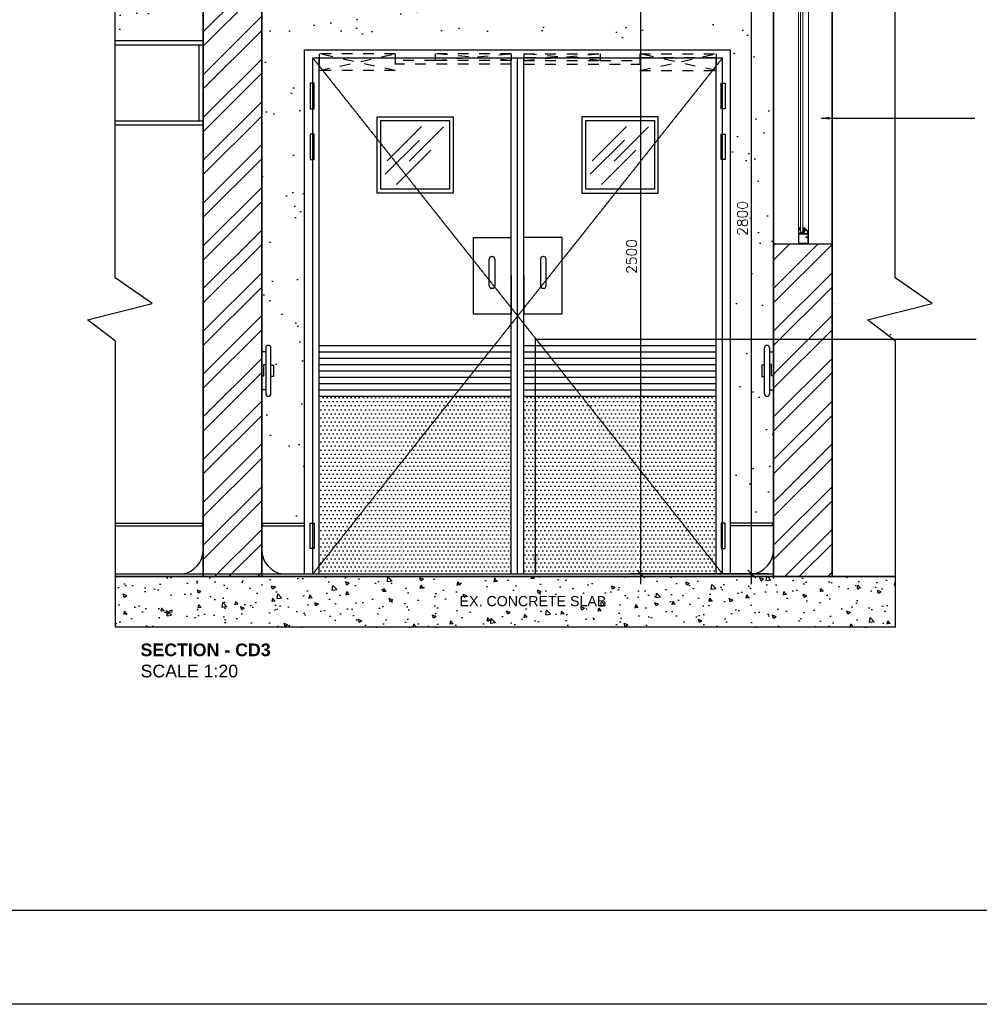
# Model space of a CAD drawing. Header units: millimetres. Extents: x -115474967 to 444143, y -74377 to 241828222.
# Tile 467 of 590: x 87718 to 91495, y 29514 to 33390. Entities that reach past the tile are written whole.
import ezdxf

# ---------------------------------------------------------------- set-up
doc = ezdxf.new("R2010")
doc.units = ezdxf.units.MM
doc.header["$MEASUREMENT"] = 0
for name, pattern in [('DASHDOT', [1, 0.5, -0.25, 0, -0.25]), ('Dashed', [280, 140, -140]), ('HIDDEN', [0.375, 0.25, -0.125])]:
    doc.linetypes.add(name, pattern=pattern)
for name, color, linetype in [('0-ELEV.1', 9, 'Continuous'), ('0-ELEV.25', 4, 'Continuous'), ('0-HACH', 9, 'Continuous'), ('00-6 H-Brickwork', 9, 'Continuous'), ('1-SIGNAG', 7, 'Continuous'), ('1-TEXT', 7, 'Continuous'), ('A.WINDOWS Unit', 1, 'Continuous'), ('BUMPER', 15, 'Continuous'), ('CEIL-NOTE', 4, 'Continuous'), ('DIMS-20', 9, 'Continuous'), ('DOOR', 7, 'Continuous'), ('Floor Finish - Vinyl', 4, 'Continuous'), ('GAG-Detail', 4, 'Continuous'), ('GRID LINES', 8, 'Continuous'), ('JOIN-SEC.25', 4, 'Continuous'), ('JOIN-SEC.35', 2, 'Continuous'), ('plaster', 8, 'Continuous'), ('STRU-CONC', 3, 'Continuous'), ('TEXT-20', 2, 'Continuous'), ('TILE', 9, 'Continuous'), ('WALL', 1, 'Continuous')]:
    doc.layers.add(name, color=color, linetype=linetype)
doc.layers.add('A-----NPP', color=6, linetype='Continuous', lineweight=15)
doc.layers.add('Concrete - Structural', color=5, linetype='Continuous', lineweight=25)
doc.styles.add('ARIAL', font='arial.ttf')
doc.styles.add('DIMS', font='simplex.shx')
doc.styles.add('TEXT-20', font='arial.ttf', dxfattribs={"height": 40})
doc.dimstyles.new('DIM-20', dxfattribs={"dimscale": 4, "dimtxt": 10, "dimasz": 8, "dimexe": 10, "dimexo": 5, "dimgap": 4, "dimtad": 1, "dimdec": 0, "dimrnd": 5, "dimdsep": 46, "dimtxsty": 'DIMS', "dimblk": 'ARCHTICK', "dimcen": 25, "dimdle": 10, "dimclrd": 9, "dimclre": 9, "dimclrt": 4, "dimadec": 0, "dimazin": 0, "dimtfac": 1, "dimtdec": 0, "dimtmove": 2, "dimatfit": 2, "dimfxl": 1, "dimtolj": 1, "dimtzin": 0, "dimarcsym": 0})
doc.dimstyles.new('DIM-50', dxfattribs={"dimscale": 10, "dimtxt": 10, "dimasz": 8, "dimexe": 10, "dimexo": 5, "dimgap": 4, "dimtad": 1, "dimdec": 0, "dimdsep": 46, "dimtxsty": 'ARIAL', "dimblk": 'ARCHTICK', "dimcen": 25, "dimdle": 10, "dimclrd": 9, "dimclre": 9, "dimclrt": 4, "dimadec": 0, "dimazin": 0, "dimtfac": 1, "dimtdec": 0, "dimtmove": 2, "dimatfit": 2, "dimfxl": 10, "dimfxlon": 1, "dimtolj": 1, "dimtzin": 0, "dimarcsym": 0})
pattern_1 = [(37.5, (241251.37, 272753.78), (-8.00016, 244.70662), [0, -193.04, 0, -215.9, 0, -206.375]), (7.5, (241251.37, 272753.78), (224.76164, 358.41255), [0, -104.14, 0, -173.99, 0, -66.675]), (327.5, (241095.16, 272753.78), (395.49619, 0.7186), [0, -63.5, 0, -228.6, 0, -298.45]), (317.5, (241095.16, 272753.78), (381.77823, 111.46466), [0, -31.75, 0, -149.86, 0, -171.45])]

# ---------------------------------------------------------------- blocks, each defined once
blk = doc.blocks.new('_ArchTick')
at = {"color": 0, "linetype": 'ByBlock', "const_width": 0.15}
blk.add_lwpolyline([(-0.5, -0.5), (0.5, 0.5)], dxfattribs=at)
blk = doc.blocks.new('*D803')
at = {"layer": 'Defpoints', "color": 0, "ltscale": 100, "transparency": 16777216}
for p in [(90162.4, 33707.8), (90385.6, 33707.8), (90605.5, 31208)]:
    blk.add_point(p, dxfattribs=at)
at = {"layer": 'DIMS-20', "color": 9, "lineweight": -2, "ltscale": 100, "transparency": 16777216}
for p, q in [((90162.4, 31168), (90162.4, 33747.8)), ((90365.6, 33707.8), (90122.4, 33707.8)), ((90585.5, 31208), (90122.4, 31208))]:
    blk.add_line(p, q, dxfattribs=at)
at = {"layer": 'DIMS-20', "color": 9, "lineweight": -2, "ltscale": 100, "transparency": 16777216, "xscale": 32, "yscale": 32, "zscale": 32}
for p, rotation in [((90162.4, 33707.8), 90), ((90162.4, 31208), 270)]:
    blk.add_blockref('_ArchTick', p, dxfattribs=dict(at, rotation=rotation))
at = {"layer": 'DIMS-20', "color": 4, "ltscale": 100, "transparency": 16777216, "insert": (90126.4, 32457.9), "char_height": 40, "attachment_point": 5, "rotation": 90, "style": 'DIMS'}
blk.add_mtext('\\A1;2500', dxfattribs=at)
blk = doc.blocks.new('*D801')
at = {"layer": 'Defpoints', "color": 0, "ltscale": 100, "transparency": 16777216}
for p in [(90599, 34007.9), (90685.6, 34007.9), (90685.6, 31207.9)]:
    blk.add_point(p, dxfattribs=at)
at = {"layer": 'DIMS-20', "color": 9, "lineweight": -2, "ltscale": 100, "transparency": 16777216}
for p, q in [((90599, 31167.9), (90599, 34047.9)), ((90665.6, 34007.9), (90559, 34007.9)), ((90665.6, 31207.9), (90559, 31207.9))]:
    blk.add_line(p, q, dxfattribs=at)
at = {"layer": 'DIMS-20', "color": 9, "lineweight": -2, "ltscale": 100, "transparency": 16777216, "xscale": 32, "yscale": 32, "zscale": 32}
for p, rotation in [((90599, 34007.9), 90), ((90599, 31207.9), 270)]:
    blk.add_blockref('_ArchTick', p, dxfattribs=dict(at, rotation=rotation))
at = {"layer": 'DIMS-20', "color": 4, "ltscale": 100, "transparency": 16777216, "insert": (90563, 32607.9), "char_height": 40, "attachment_point": 5, "rotation": 90, "style": 'DIMS'}
blk.add_mtext('\\A1;2800', dxfattribs=at)

msp = doc.modelspace()

# ---------------------------------------------------------------- hatches: boundary and pattern name
at = {"layer": '0-ELEV.1'}
h = msp.add_hatch(dxfattribs=at)
h.set_pattern_fill('AR-SAND', color=9, scale=5, style=0)
h.set_pattern_definition([(37.5, (241251.37, 276510.15), (-8.00016, 244.70662), [0, -193.04, 0, -215.9, 0, -206.375]), (7.5, (241251.37, 276510.15), (224.76164, 358.41255), [0, -104.14, 0, -173.99, 0, -66.675]), (327.5, (241095.16, 276510.15), (395.49619, 0.7186), [0, -63.5, 0, -228.6, 0, -298.45]), (317.5, (241095.16, 276510.15), (381.77823, 111.46466), [0, -31.75, 0, -149.86, 0, -171.45])])
h.paths.add_polyline_path([(88095.46534, 33807.62641), (88095.46534, 33307.90657), (88440.64317, 33307.90657), (88440.64317, 33807.62641)])
h = msp.add_hatch(dxfattribs=at)
h.set_pattern_fill('AR-SAND', color=9, scale=5, style=0)
h.set_pattern_definition(pattern_1)
h.paths.add_polyline_path([(90685.64317, 33707.84671), (88670.64317, 33707.84671), (88670.64317, 33287.91708), (90685.64317, 33287.91708)])
h = msp.add_hatch(dxfattribs=at)
h.set_pattern_fill('AR-SAND', color=9, scale=5, style=0)
h.set_pattern_definition(pattern_1)
h.paths.add_polyline_path([(90685.64317, 33287.91708), (88670.64317, 33287.91708), (88670.64317, 32082.92036), (88686.64317, 32082.92036), (88686.64317, 32097.92036, -0.4142135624), (88696.64317, 32107.92036, -0.4142135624), (88706.64317, 32097.92036), (88706.64317, 32029.92036), (88716.64317, 32029.92036), (88716.64317, 31985.92036), (88706.64317, 31985.92036), (88706.64317, 31917.92036, -0.4142135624), (88696.64317, 31907.92036, -0.4142135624), (88686.64317, 31917.92036), (88686.64317, 31932.92036), (88670.64317, 31932.92036), (88670.64317, 31408.02064, -1), (88670.64317, 31398.02064), (88839.57714, 31397.97568), (88839.57714, 31407.97568), (88670.64317, 31407.97568), (88670.64317, 31398.02064, 1), (88670.64317, 31408.02064), (88670.64317, 31407.97568), (88839.57714, 31407.97568), (88839.57714, 33271.91708), (90516.57714, 33271.91708), (90516.57714, 31397.97568), (90685.64317, 31397.97568), (90685.64317, 31932.92036), (90669.64317, 31932.92036), (90669.64317, 31917.92036, -0.4142135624), (90659.64317, 31907.92036, -0.4142135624), (90649.64317, 31917.92036), (90649.64317, 31985.92036), (90639.64317, 31985.92036), (90639.64317, 32029.92036), (90649.64317, 32029.92036), (90649.64317, 32097.92036, -0.4142135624), (90659.64317, 32107.92036, -0.4142135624), (90669.64317, 32097.92036), (90669.64317, 32082.92036), (90685.64317, 32082.92036)])
h = msp.add_hatch(dxfattribs=at)
h.set_pattern_fill('AR-SAND', color=9, scale=5, style=0)
h.set_pattern_definition([(37.5, (241251.37, 272753.73), (-8.00016, 244.70662), [0, -193.04, 0, -215.9, 0, -206.375]), (7.5, (241251.37, 272753.73), (224.76164, 358.41255), [0, -104.14, 0, -173.99, 0, -66.675]), (327.5, (241095.16, 272753.73), (395.49619, 0.7186), [0, -63.5, 0, -228.6, 0, -298.45]), (317.5, (241095.16, 272753.73), (381.77823, 111.46466), [0, -31.75, 0, -149.86, 0, -171.45])])
edge = h.paths.add_edge_path()
edge.add_line((91165.50737, 32107.96545), (91165.50737, 32224.16771))
edge.add_arc((89283.92283, 33543.04414), 2297.78054, 321.35083848, 324.97187888, ccw=False)
edge.add_line((91078.45468, 32107.96545), (91165.50737, 32107.96545))
at = {"layer": '0-HACH'}
h = msp.add_hatch(dxfattribs=at)
h.set_pattern_fill('AR-CONC', color=8, scale=0.8, style=0)
h.set_pattern_definition([(130, (239272.93, 27129.36), (-145.747735, -12.75127), [15.24, -167.64]), (185, (239272.93, 27129.36), (28.19426, 152.84531), [12.192, -134.112]), (79.549, (239260.79, 27128.3), (-117.554, 140.09335), [12.952, -142.472]), (133.8158, (239272.93, 27170), (-216.86323, -33.63386), [22.86, -251.46]), (83.3644, (239254.86, 27167.2), (-189.9234, 197.94044), [19.428, -213.708]), (188.816, (239272.93, 27170), (-189.9237, 197.9401), [18.288, -201.168]), (159, (239252.61, 27159.84), (-121.2919, -81.812415), [15.24, -167.64]), (214, (239252.61, 27159.84), (-49.44162, 147.35037), [12.192, -134.112]), (108.5486, (239242.5, 27153.02), (-170.73319, 65.53829), [12.952, -142.472]), (142.5, (239272.93, 27129.36), (-2.470883, 67.644031), [0, -132.4864, 0, -136.144, 0, -134.62]), (172.5, (239272.93, 27129.36), (-53.45573, 80.14446), [0, -77.6224, 0, -129.4384, 0, -51.308]), (212.5, (239318.245, 27129.36), (-108.472476, -4.582995), [0, -50.8, 0, -158.496, 0, -210.312]), (222.5, (239338.57, 27129.36), (-118.503345, 20.34119), [0, -66.04, 0, -105.2576, 0, -149.352])])
h.paths.add_polyline_path([(88095.46534, 31197.87212), (88095.46534, 30997.87212), (91165.50737, 30997.87212), (91165.50737, 31197.87212)])
at = {"layer": '00-6 H-Brickwork'}
h = msp.add_hatch(dxfattribs=at)
h.set_pattern_fill('ANSI32', color=256, scale=12.5, angle=360, style=0)
h.set_pattern_definition([(45, (-102705.76, 294295.53), (-84.1899, 84.1899), []), (45, (-102649.63, 294295.53), (-84.1899, 84.1899), [])])
h.paths.add_polyline_path([(88670.63974, 34744.1956), (88440.63974, 34744.1956), (88440.63974, 31197.87212), (88670.63974, 31197.87212)])
h = msp.add_hatch(dxfattribs=at)
h.set_pattern_fill('ANSI32', color=256, scale=12.5, angle=360, style=0)
h.set_pattern_definition([(45, (-100460.76, 294295.53), (-84.1899, 84.1899), []), (45, (-100404.63, 294295.53), (-84.1899, 84.1899), [])])
h.paths.add_polyline_path([(90915.64317, 32507.92381), (90685.64317, 32507.92256), (90685.64317, 31197.87212), (90915.64317, 31197.87212)])
h.paths.add_polyline_path([(90685.64317, 34007.92256), (90915.64317, 34007.92381), (90915.64317, 34744.1956), (90685.64317, 34744.1956)])
at = {"layer": '1-TEXT'}
h = msp.add_hatch(dxfattribs=at)
h.set_pattern_fill('DOTS', color=9, scale=10, style=0)
h.set_pattern_definition([(0, (52026.327, -381688.953), (7.9375, 15.875), [0, -15.875])])
h.paths.add_polyline_path([(88896.57714, 31907.91708), (89653.07714, 31907.91708), (89653.07714, 31207.91708), (88896.57714, 31207.91708)])
h = msp.add_hatch(dxfattribs=at)
h.set_pattern_fill('DOTS', color=9, scale=10, style=0)
h.set_pattern_definition([(180, (127329.827, -381688.953), (-7.9375, 15.875), [0, -15.875])])
h.paths.add_polyline_path([(90459.57714, 31907.91708), (89703.07714, 31907.91708), (89703.07714, 31207.91708), (90459.57714, 31207.91708)])

# ---------------------------------------------------------------- linework, layer by layer
at = {"color": 3}
for p, q in [((88706.64317, 32029.8754), (88716.64317, 32029.8754)), ((88716.64317, 32029.8754), (88716.64317, 31985.8754)), ((90649.64317, 32029.8754), (90639.64317, 32029.8754)), ((90639.64317, 32029.8754), (90639.64317, 31985.8754)), ((88716.64317, 31985.8754), (88706.64317, 31985.8754)), ((90639.64317, 31985.8754), (90649.64317, 31985.8754))]:
    msp.add_line(p, q, dxfattribs=at)
msp.add_lwpolyline([(14259.94508, 42981.12756), (127356.6548, 42981.12756), (127356.6548, 29513.51943), (14259.94508, 29513.51943)], close=True)
for points in [[(88095.46534, 30997.87212), (88095.46534, 32124.08119), (87984.62433, 32208.40916), (88239.34143, 32273.04432), (88093.78856, 32374.03728), (88093.78856, 33618.16261), (87920.80658, 33715.74007), (88261.228, 33751.27632), (88093.55665, 33847.73183), (88093.55665, 34954.28537)], [(91165.50737, 30997.87212), (91165.50737, 32124.08119), (91054.66636, 32208.40916), (91309.38346, 32273.04432), (91163.83059, 32374.03728), (91163.83059, 33618.16261), (90990.84861, 33715.74007), (91331.27003, 33751.27632), (91163.59868, 33847.73183), (91165.50737, 34954.28537)]]:
    msp.add_lwpolyline(points)
at = {"layer": '0-ELEV.1', "color": 9}
for p, q in [((88896.57714, 32082.9225), (89653.07714, 32082.9225)), ((89703.07714, 32082.9225), (90459.57714, 32082.9225)), ((88896.57714, 32057.9035), (89653.07714, 32057.9035)), ((88896.57714, 32032.9099), (89653.07714, 32032.9099)), ((89703.07714, 32057.9035), (90459.57714, 32057.9035)), ((89703.07714, 32032.9099), (90459.57714, 32032.9099)), ((88896.57714, 32007.9163), (89653.07714, 32007.9163)), ((89703.07714, 32007.9163), (90459.57714, 32007.9163)), ((88896.57714, 31982.9227), (89653.07714, 31982.9227)), ((88896.57714, 31957.9037), (89653.07714, 31957.9037)), ((89703.07714, 31982.9227), (90459.57714, 31982.9227)), ((89703.07714, 31957.9037), (90459.57714, 31957.9037)), ((88896.57714, 31932.9101), (89653.07714, 31932.9101)), ((89703.07714, 31932.9101), (90459.57714, 31932.9101))]:
    msp.add_line(p, q, dxfattribs=at)
at = {"layer": '0-ELEV.1', "color": 4, "linetype": 'Continuous'}
for p, q in [((88095.46534, 31407.97568), (88440.64317, 31407.97568)), ((88440.64317, 31300.83244), (88440.64317, 31407.97568)), ((88670.64317, 31300.83244), (88670.64317, 31407.97568)), ((90685.64317, 31300.83244), (90685.64317, 31407.97568)), ((90915.64659, 31300.83245), (90915.64659, 31407.97568)), ((88095.46534, 31397.97568), (88440.64317, 31397.97568))]:
    msp.add_line(p, q, dxfattribs=at)
at = {"layer": '0-ELEV.1', "color": 8, "linetype": 'Continuous'}
for p, q in [((88670.64317, 31407.97568), (88839.57714, 31407.97568)), ((90685.51111, 31407.97568), (90516.57714, 31407.97568)), ((88670.64317, 31397.97568), (88839.57714, 31397.97568)), ((90685.51111, 31397.97568), (90516.57714, 31397.97568))]:
    msp.add_line(p, q, dxfattribs=at)
at = {"layer": '0-ELEV.1', "color": 4, "linetype": 'Continuous'}
for centre, start, end in [((88440.64317, 31402.97568), 90, 270), ((88670.64317, 31402.97568), 270, 90), ((90685.64317, 31402.97568), 90, 270)]:
    msp.add_arc(centre, 5, start, end, dxfattribs=at)
at = {"layer": '0-ELEV.25'}
msp.add_lwpolyline([(95719.46081, 29882.47776), (84276.04698, 29882.47776), (84276.04698, 38510.33449), (95719.46081, 38510.33449)], close=True, dxfattribs=at)
at = {"layer": '1-SIGNAG', "color": 9, "linetype": 'Continuous'}
for p, q in [((89503.07114, 32532.86549), (89653.07714, 32532.86549)), ((89503.07114, 32532.86549), (89503.07114, 32232.86549)), ((89853.08314, 32532.86549), (89703.07714, 32532.86549)), ((89853.08314, 32232.86549), (89853.08314, 32532.86549)), ((89576.07414, 32457.86549), (89578.07414, 32457.86549)), ((89780.08014, 32457.86549), (89778.08014, 32457.86549)), ((89566.07414, 32342.86549), (89566.07414, 32447.86549)), ((89588.07414, 32447.86549), (89588.07414, 32342.86549)), ((89768.08014, 32447.86549), (89768.08014, 32342.86549)), ((89790.08014, 32342.86549), (89790.08014, 32447.86549)), ((89653.07714, 32382.86549), (89653.07714, 32232.86549)), ((89703.07714, 32382.86549), (89703.07714, 32232.86549)), ((89578.07414, 32332.86549), (89576.07414, 32332.86549)), ((89778.08014, 32332.86549), (89780.08014, 32332.86549)), ((89503.07114, 32232.86549), (89653.07714, 32232.86549)), ((89703.07714, 32232.86549), (89853.08314, 32232.86549))]:
    msp.add_line(p, q, dxfattribs=at)
for centre, start, end in [((89576.07414, 32447.86549), 90, 180), ((89578.07414, 32447.86549), 0, 90), ((89778.08014, 32447.86549), 90, 180), ((89780.08014, 32447.86549), 0, 90), ((89576.07414, 32342.86549), 180, 270), ((89578.07414, 32342.86549), 270, 0), ((89778.08014, 32342.86549), 180, 270), ((89780.08014, 32342.86549), 270, 0)]:
    msp.add_arc(centre, 10, start, end, dxfattribs=at)
at = {"layer": 'A-----NPP', "lineweight": 5}
for p, q in [((90783.14488, 33993.92318), (90783.14488, 32829.96418)), ((90783.14488, 33993.92318), (90783.14488, 32829.96418)), ((90783.14488, 33993.92318), (90783.15297, 32507.92309)), ((90792.04317, 32553.88403), (90792.04317, 33966.60452)), ((90792.04317, 32553.88403), (90792.04317, 33966.60452)), ((90792.04317, 32553.88403), (90792.04317, 33966.60452)), ((90800.63002, 32553.88403), (90800.62839, 33966.60452)), ((90800.63002, 32553.88403), (90800.62839, 33966.60452)), ((90800.63002, 32553.88403), (90800.62839, 33966.60452)), ((90823.14488, 33967.92318), (90823.14651, 32547.9233)), ((90783.14488, 33387.92318), (90783.14488, 32847.92318)), ((90783.14488, 33387.92318), (90783.14488, 32847.92318)), ((90783.14651, 32572.59012), (90788.13829, 32572.59012)), ((90786.12285, 32571.19389), (90784.80506, 32571.19389)), ((90784.80506, 32571.19389), (90784.80506, 32564.13514)), ((90784.80506, 32571.19389), (90784.80506, 32564.13514)), ((90786.12285, 32569.72008), (90786.12285, 32571.19389)), ((90787.28561, 32569.72008), (90786.12285, 32569.72008)), ((90787.28561, 32571.19389), (90787.28561, 32569.72008)), ((90788.13829, 32571.19389), (90787.28561, 32571.19389)), ((90790.52184, 32566.24295), (90788.02682, 32570.19873)), ((90788.13829, 32572.59012), (90788.13829, 32571.19389)), ((90792.0448, 32566.24295), (90790.52184, 32566.24295)), ((90804.72166, 32572.57518), (90804.72166, 32566.83091)), ((90804.72166, 32566.4622), (90805.57964, 32566.4622)), ((90805.57964, 32566.4622), (90805.57964, 32567.54816)), ((90805.57964, 32567.54816), (90808.37026, 32567.54816)), ((90823.14651, 32555.6569), (90805.71112, 32572.57518)), ((90823.14651, 32555.6569), (90805.71112, 32572.57518)), ((90808.37026, 32567.54816), (90808.37026, 32562.58377)), ((90783.14651, 32547.9233), (90823.14651, 32547.9233)), ((90783.14651, 32547.9233), (90823.14651, 32547.9233)), ((90783.14651, 32547.9233), (90823.14651, 32547.9233)), ((90783.14651, 32547.9233), (90823.14651, 32547.9233)), ((90784.80506, 32564.13514), (90786.12285, 32564.13514)), ((90785.19264, 32562.42864), (90785.19264, 32550.79334)), ((90785.19264, 32562.42864), (90785.19264, 32549.24197)), ((90787.28561, 32562.42864), (90785.19264, 32562.42864)), ((90803.33165, 32549.24197), (90785.19264, 32549.24197)), ((90785.19264, 32545.87717), (90785.19264, 32509.96943)), ((90820.96182, 32545.87717), (90785.19264, 32545.87717)), ((90803.33165, 32549.24197), (90786.04533, 32549.24197)), ((90786.04533, 32548.07844), (90804.64944, 32548.07844)), ((90786.12285, 32565.45381), (90787.28561, 32565.45381)), ((90786.12285, 32564.13514), (90786.12285, 32565.45381)), ((90787.28561, 32565.45381), (90787.28561, 32562.42864)), ((90808.37026, 32560.95483), (90803.33165, 32549.24197)), ((90804.64944, 32548.07844), (90809.99812, 32560.56699)), ((90805.57964, 32563.66973), (90804.72166, 32563.66973)), ((90804.72166, 32563.66973), (90804.72166, 32561.57538)), ((90804.72166, 32561.57538), (90808.37026, 32560.95483)), ((90808.37026, 32562.58377), (90805.57964, 32562.89405)), ((90809.99812, 32565.45381), (90820.77299, 32554.98205)), ((90809.99812, 32565.45381), (90820.77299, 32554.98205)), ((90812.59859, 32532.95199), (90812.59859, 32535.51903)), ((90812.59859, 32535.51903), (90816.93993, 32535.51903)), ((90820.96182, 32532.95199), (90812.59859, 32532.95199)), ((90816.93993, 32535.51903), (90816.93993, 32534.33424)), ((90816.93993, 32534.33424), (90820.96182, 32534.33424)), ((90817.98238, 32552.65499), (90817.20721, 32551.95687)), ((90817.20721, 32551.95687), (90819.37769, 32548.15601)), ((90817.20721, 32551.95687), (90819.37769, 32548.15601)), ((90820.84717, 32548.15601), (90819.30794, 32551.28021)), ((90819.37769, 32548.15601), (90820.84717, 32548.15601)), ((90821.13898, 32547.9233), (90819.5721, 32551.10362)), ((90819.5721, 32551.10362), (90823.14651, 32551.10362)), ((90820.77299, 32554.98205), (90820.77299, 32552.65499)), ((90820.96182, 32534.33424), (90820.96182, 32545.87717)), ((90820.96182, 32509.96943), (90820.96182, 32532.95199)), ((90823.14651, 32547.9233), (90823.14651, 32507.9233)), ((90823.14651, 32547.9233), (90823.14651, 32507.9233)), ((90785.19264, 32509.96943), (90820.96182, 32509.96943))]:
    msp.add_line(p, q, dxfattribs=at)
msp.add_lwpolyline([(90792.04317, 32553.88403), (90800.63002, 32553.88403)], dxfattribs=at)
for centre, radius, start, end in [((90792.0687, 32569.32327), 0.87184, 91.57056668, 268.42943332), ((90789.68641, 32563.20771), 15.15241, 28.33323731, 43.76059527), ((90790.20061, 32568.19202), 13.06688, 322.95443971, 351.7603619), ((90806.56098, 32565.06597), 1.7066, 234.89869177, 125.10130823), ((90790.41573, 32568.84361), 14.48397, 314.84683515, 333.06787451), ((90789.88015, 32563.59883), 13.51286, 322.70530666, 354.41327953), ((90792.24176, 32563.28042), 12.59584, 311.75566593, 352.22027307)]:
    msp.add_arc(centre, radius, start, end, dxfattribs=at)
at = {"layer": 'A.WINDOWS Unit', "color": 9}
for p, q in [((88839.57714, 31207.91708), (88839.57714, 33271.91708)), ((88839.57714, 33271.91708), (90516.57714, 33271.91708)), ((90516.57714, 31207.91708), (90516.57714, 33271.91708)), ((88871.57714, 31207.91708), (88871.57714, 33239.91708)), ((88871.57714, 33239.91708), (90484.57714, 33239.91708)), ((88896.57714, 31207.91708), (88896.57714, 33239.91708)), ((89653.07714, 31207.91708), (89653.07714, 33239.91708)), ((89678.07714, 31207.91708), (89678.07714, 33239.91708)), ((89703.07714, 31207.91708), (89703.07714, 33239.91708)), ((90459.57714, 31207.91708), (90459.57714, 33239.91708)), ((90484.57714, 31207.91708), (90484.57714, 33239.91708)), ((89124.82714, 33007.91708), (89424.82714, 33007.91708)), ((89124.82714, 32707.91708), (89124.82714, 33007.91708)), ((89139.82714, 32992.91708), (89409.82714, 32992.91708)), ((89139.82714, 32722.91708), (89139.82714, 32992.91708)), ((89409.82714, 32992.91708), (89409.82714, 32722.91708)), ((89424.82714, 33007.91708), (89424.82714, 32707.91708)), ((90231.32714, 33007.91708), (89931.32714, 33007.91708)), ((89931.32714, 33007.91708), (89931.32714, 32707.91708)), ((89946.32714, 32722.91708), (89946.32714, 32992.91708)), ((89946.32714, 32992.91708), (90216.32714, 32992.91708)), ((90216.32714, 32992.91708), (90216.32714, 32722.91708)), ((90231.32714, 32707.91708), (90231.32714, 33007.91708)), ((89409.82714, 32722.91708), (89139.82714, 32722.91708)), ((90216.32714, 32722.91708), (89946.32714, 32722.91708)), ((89424.82714, 32707.91708), (89124.82714, 32707.91708)), ((89931.32714, 32707.91708), (90231.32714, 32707.91708)), ((88896.57714, 32107.91708), (89653.07714, 32107.91708)), ((89703.07714, 32107.91708), (90459.57714, 32107.91708)), ((88896.57714, 31907.91708), (89653.07714, 31907.91708)), ((89703.07714, 31907.91708), (90459.57714, 31907.91708)), ((88871.57714, 31207.91708), (90484.57714, 31207.91708))]:
    msp.add_line(p, q, dxfattribs=at)
at = {"layer": 'A.WINDOWS Unit', "color": 9, "linetype": 'HIDDEN'}
for p, q in [((88871.57714, 33239.91708), (89678.07714, 32223.91708)), ((90484.57714, 33239.91708), (89678.07714, 32223.91708)), ((89678.07714, 32223.91708), (88871.57714, 31207.91708)), ((89678.07714, 32223.91708), (90484.57714, 31207.91708))]:
    msp.add_line(p, q, dxfattribs=at)
at = {"layer": 'BUMPER', "color": 2}
for p, q in [((88670.64317, 31932.8754), (88670.64317, 32082.8754)), ((88686.64317, 32082.8754), (88670.64317, 32082.8754)), ((90669.64317, 32082.8754), (90685.64317, 32082.8754)), ((90685.64317, 31932.8754), (90685.64317, 32082.8754)), ((88678.64317, 31987.8754), (88678.64317, 32032.8754)), ((88678.64317, 32032.8754), (88686.64317, 32032.8754)), ((90677.64317, 32032.8754), (90669.64317, 32032.8754)), ((90677.64317, 31987.8754), (90677.64317, 32032.8754)), ((88670.64317, 31987.8754), (88678.64317, 31987.8754)), ((90685.64317, 31987.8754), (90677.64317, 31987.8754)), ((88686.64317, 31932.8754), (88670.64317, 31932.8754)), ((90669.64317, 31932.8754), (90685.64317, 31932.8754))]:
    msp.add_line(p, q, dxfattribs=at)
at = {"layer": 'BUMPER', "color": 1}
for p, q in [((88686.64317, 32097.8754), (88686.64317, 31917.8754)), ((88706.64317, 31917.8754), (88706.64317, 32097.8754)), ((90649.64317, 31917.8754), (90649.64317, 32097.8754)), ((90669.64317, 32097.8754), (90669.64317, 31917.8754))]:
    msp.add_line(p, q, dxfattribs=at)
for centre, start, end in [((88696.64317, 32097.8754), 90, 180), ((88696.64317, 32097.8754), 0, 90), ((90659.64317, 32097.8754), 90, 180), ((90659.64317, 32097.8754), 0, 90), ((88696.64317, 31917.8754), 180, 270), ((88696.64317, 31917.8754), 270, 0), ((90659.64317, 31917.8754), 180, 270), ((90659.64317, 31917.8754), 270, 0)]:
    msp.add_arc(centre, 10, start, end, dxfattribs=at)
at = {"layer": 'Concrete - Structural', "ltscale": 100}
for p, q in [((91165.50737, 31197.87212), (88095.46534, 31197.87212)), ((91165.50737, 30997.87212), (88095.46534, 30997.87212))]:
    msp.add_line(p, q, dxfattribs=at)
at = {"layer": 'DIMS-20', "color": 9, "linetype": 'Dashed', "ltscale": 0.3}
for p, q in [((88896.57714, 33256.05281), (88896.57714, 33189.86495)), ((89196.57236, 33256.05281), (88896.57714, 33256.05281)), ((89196.57236, 33189.86495), (88896.57714, 33256.05281)), ((88896.57714, 33189.86495), (89196.57236, 33256.05281)), ((88896.57714, 33239.91708), (89196.57236, 33239.91708)), ((89196.57236, 33256.05281), (89196.57236, 33189.86495)), ((89353.08192, 33229.86495), (89196.57236, 33229.86495)), ((89353.08192, 33229.86495), (89653.07714, 33256.05281)), ((89653.07714, 33229.86495), (89353.08192, 33256.05281)), ((89653.07714, 33256.05281), (89353.08192, 33256.05281)), ((89353.08192, 33256.05281), (89353.08192, 33229.86495)), ((89353.08192, 33239.91708), (89653.07714, 33239.91708)), ((89653.07714, 33229.86495), (89353.08192, 33229.86495)), ((89653.07714, 33256.05281), (89653.07714, 33229.86495)), ((89703.07714, 33256.05281), (90003.07236, 33256.05281)), ((89703.07714, 33229.86495), (90003.07236, 33256.05281)), ((90003.07236, 33229.86495), (89703.07714, 33256.05281)), ((89703.07714, 33256.05281), (89703.07714, 33229.86495)), ((90003.07236, 33239.91708), (89703.07714, 33239.91708)), ((89703.07714, 33229.86495), (90003.07236, 33229.86495)), ((90003.07236, 33256.05281), (90003.07236, 33229.86495)), ((90003.07236, 33229.86495), (90159.58192, 33229.86495)), ((90459.57714, 33189.86495), (90159.58192, 33256.05281)), ((90159.58192, 33189.86495), (90459.57714, 33256.05281)), ((90159.58192, 33256.05281), (90459.57714, 33256.05281)), ((90159.58192, 33256.05281), (90159.58192, 33189.86495)), ((90459.57714, 33239.91708), (90159.58192, 33239.91708)), ((90459.57714, 33256.05281), (90459.57714, 33189.86495)), ((89196.57236, 33189.86495), (88896.57714, 33189.86495)), ((89653.07714, 33214.86495), (89196.57236, 33214.86495)), ((89703.07714, 33214.86495), (90159.58192, 33214.86495)), ((90159.58192, 33189.86495), (90459.57714, 33189.86495))]:
    msp.add_line(p, q, dxfattribs=at)
at = {"layer": 'DOOR', "color": 9}
for p, q in [((88876.57714, 33139.91708), (88861.57714, 33139.91708)), ((88861.57714, 33139.91708), (88861.57714, 33039.91708)), ((88876.57714, 33039.91708), (88876.57714, 33139.91708)), ((90479.57714, 33039.91708), (90479.57714, 33139.91708)), ((90479.57714, 33139.91708), (90494.57714, 33139.91708)), ((90494.57714, 33139.91708), (90494.57714, 33039.91708)), ((88861.57714, 33039.91708), (88876.57714, 33039.91708)), ((90494.57714, 33039.91708), (90479.57714, 33039.91708)), ((89164.46667, 32834.81365), (89299.46667, 32969.81365)), ((89251.34342, 32833.8573), (89386.34342, 32968.8573)), ((89970.96667, 32834.81365), (90105.96667, 32969.81365)), ((90057.84342, 32833.8573), (90192.84342, 32968.8573)), ((88876.57714, 32939.91708), (88861.57714, 32939.91708)), ((88861.57714, 32939.91708), (88861.57714, 32839.91708)), ((88876.57714, 32839.91708), (88876.57714, 32939.91708)), ((89156.73956, 32781.55696), (89291.73956, 32916.55696)), ((89963.23956, 32781.55696), (90098.23956, 32916.55696)), ((90479.57714, 32839.91708), (90479.57714, 32939.91708)), ((90479.57714, 32939.91708), (90494.57714, 32939.91708)), ((90494.57714, 32939.91708), (90494.57714, 32839.91708)), ((89201.66317, 32741.93534), (89336.66317, 32876.93534)), ((90008.16317, 32741.93534), (90143.16317, 32876.93534)), ((88861.57714, 32839.91708), (88876.57714, 32839.91708)), ((90494.57714, 32839.91708), (90479.57714, 32839.91708)), ((88861.57714, 31307.91708), (88861.57714, 31407.91708)), ((88861.57714, 31407.91708), (88876.57714, 31407.91708)), ((88876.57714, 31407.91708), (88876.57714, 31307.91708)), ((90479.57714, 31407.91708), (90479.57714, 31307.91708)), ((90494.57714, 31407.91708), (90479.57714, 31407.91708)), ((90494.57714, 31307.91708), (90494.57714, 31407.91708)), ((88876.57714, 31307.91708), (88861.57714, 31307.91708)), ((90479.57714, 31307.91708), (90494.57714, 31307.91708))]:
    msp.add_line(p, q, dxfattribs=at)
at = {"layer": 'Floor Finish - Vinyl', "color": 4, "ltscale": 100}
msp.add_line((88095.46534, 31207.90847), (90685.64317, 31207.92517), dxfattribs=at)
at = {"layer": 'GAG-Detail', "color": 8}
msp.add_open_spline([(90915.64659, 32265.55794), (90917.23786, 32268.63712), (90918.82487, 32271.73067), (90920.40718, 32274.84013)], degree=3, dxfattribs=at)
at = {"layer": 'GRID LINES', "linetype": 'DASHDOT', "ltscale": 5}
msp.add_line((91165.50737, 31197.87212), (88095.46534, 31197.87212), dxfattribs=at)
at = {"layer": 'JOIN-SEC.25', "linetype": 'Continuous'}
for p, q in [((88095.46534, 33307.90657), (88440.62115, 33307.90657)), ((88095.46534, 33291.90657), (88440.62115, 33291.90657)), ((88424.62115, 32991.90657), (88424.62115, 33291.90657)), ((88095.46534, 32991.90657), (88440.62115, 32991.90657)), ((88095.46534, 32975.90657), (88440.62115, 32975.90657))]:
    msp.add_line(p, q, dxfattribs=at)
at = {"layer": 'JOIN-SEC.35', "color": 3, "linetype": 'Continuous'}
msp.add_line((90915.64654, 31507.92321), (90915.64654, 32107.92709), dxfattribs=at)
at = {"layer": 'plaster', "ltscale": 0.1}
for p, q in [((88440.63974, 34754.28537), (88440.63974, 31197.87212)), ((88440.64317, 31197.87212), (88440.64317, 34754.28537)), ((88670.64317, 31197.87212), (88670.64317, 34754.28537)), ((88670.64317, 34754.28537), (88670.64317, 31197.87212)), ((90685.64317, 34754.28537), (90685.64317, 31197.87212)), ((90915.64659, 34754.28537), (90915.64659, 31197.87212))]:
    msp.add_line(p, q, dxfattribs=at)
at = {"layer": 'STRU-CONC'}
msp.add_line((88095.46534, 31197.87212), (91165.50737, 31197.87212), dxfattribs=at)
at = {"layer": 'TILE', "color": 4}
for centre, start, end in [((88342.64582, 31304.40401), 280.47402967, 357.91275042), ((88768.64052, 31304.40401), 182.08724958, 259.52597033), ((90587.64582, 31304.40401), 280.47402967, 357.91275042)]:
    msp.add_arc(centre, 98.06241, start, end, dxfattribs=at)
at = {"layer": 'WALL'}
for p, q in [((88440.63974, 31197.87212), (88440.63974, 34744.1956)), ((88670.63974, 31197.87212), (88670.63974, 34744.1956)), ((90685.64317, 31197.87212), (90685.64317, 34744.1956)), ((90915.64317, 31197.87212), (90915.64317, 34744.1956)), ((90685.64317, 32507.92256), (90915.64659, 32507.92381))]:
    msp.add_line(p, q, dxfattribs=at)

# ---------------------------------------------------------------- texts
at = {"layer": 'TEXT-20', "color": 7, "linetype": 'Continuous', "attachment_point": 1, "style": 'TEXT-20'}
for s, insert, char_height, width in [('{\\C7;EX. CONCRETE SLAB}', (89449.7321, 31121.11568), 40, 1941.8942181), ('{\\fArial|b1|i0|c0|p34;\\C3;SECTION - CD3\\P}SCALE 1:20', (88193.58856, 30934.20119), 50, 6478.129692)]:
    msp.add_mtext(s, dxfattribs=dict(at, insert=insert, char_height=char_height, width=width))

# ---------------------------------------------------------------- dimensions: what is measured, and where the dimension line sits
at = {"layer": 'DIMS-20', "ltscale": 100}
for base, p1, p2, picture, middle in [((90598.96939, 34007.92256), (90685.64659, 31207.92517), (90685.64659, 34007.92256), '*D801', (90562.96939, 32607.92386)), ((90162.42038, 33707.84671), (90605.47257, 31207.97557), (90385.64317, 33707.84671), '*D803', (90126.42038, 32457.91114))]:
    dim = msp.add_linear_dim(base=base, p1=p1, p2=p2, angle=90, dimstyle='DIM-20', dxfattribs=at)
    dim.commit()
    dim.dimension.update_dxf_attribs({"geometry": picture, "text_midpoint": middle})

# ---------------------------------------------------------------- leaders
at = {"layer": 'CEIL-NOTE', "color": 7}
msp.add_leader([(89748.57245, 31207.95668), (89748.56971, 32132.35396), (91483.26604, 32132.35396)], dimstyle='DIM-50', override={"dimtad": 0}, dxfattribs=at)
at = {"layer": 'TEXT-20'}
msp.add_leader([(90873.47184, 33002.46219), (91478.18516, 33002.46219)], dimstyle='DIM-20', override={"dimtad": 0}, dxfattribs=at)

doc.saveas('drawing.dxf')
